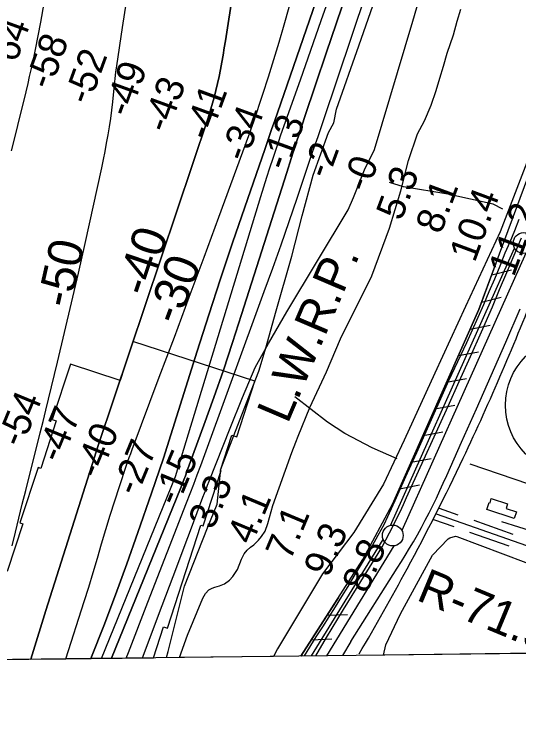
# Model space of a CAD drawing. Extents: x 3683613 to 3738215, y 469626 to 495384.
# Drawn here: x 3702169 to 3703381, y 475040 to 476756 of the extents above; entities that cross this region are included whole.
import ezdxf

# ---------------------------------------------------------------- set-up
doc = ezdxf.new("R2010")
doc.units = 0
for name, color, linetype in [('V-BLDG-OTLN', 7, 'Continuous'), ('V-FLOD-BASE', 7, 'Continuous'), ('V-GRID-FRAM', 7, 'Continuous'), ('V-LEVE-TOET', 7, 'Continuous'), ('V-RIVR-EDGE', 7, 'Continuous'), ('V-RIVR-RANG', 7, 'Continuous'), ('V-RIVR-RANG-IDEN', 7, 'Continuous'), ('V-ROAD-CNTR', 7, 'Continuous'), ('V-ROAD-IDEN', 7, 'Continuous'), ('V-RRAP-FSHR', 7, 'Continuous'), ('V-RRAP-RVMT', 7, 'Continuous'), ('V-SITE-VEGE', 7, 'Continuous'), ('V-SURV-LINE', 7, 'Continuous'), ('V-TOPO-DPTH', 7, 'Continuous'), ('V-TOPO-MAJR', 7, 'Continuous'), ('V-TOPO-MAJR-IDEN', 7, 'Continuous'), ('V-TOPO-MINR', 7, 'Continuous'), ('V-TOPO-MINR-IDEN', 7, 'Continuous'), ('V-TOPO-SHOR', 7, 'Continuous'), ('V-TOPO-WATR', 7, 'Continuous'), ('V-TOPO-WATR-IDEN', 7, 'Continuous')]:
    doc.layers.add(name, color=color, linetype=linetype)

msp = doc.modelspace()

# ---------------------------------------------------------------- linework, layer by layer
at = {"layer": 'V-BLDG-OTLN'}
msp.add_lwpolyline([(3703315.1, 475592.9), (3703354.4, 475580.2), (3703350.9, 475569.2), (3703375.8, 475561.1), (3703370.6, 475545.3), (3703304.9, 475566.5), (3703310.3, 475583.3), (3703312.8, 475582.5)], close=True, dxfattribs=at)
at = {"layer": 'V-FLOD-BASE'}
for points in [[(3702919.4, 475259.2), (3702960.5, 475326.5), (3703001.9, 475393.7), (3703043.5, 475460.7), (3703052.7, 475477.2), (3703061.8, 475493.8), (3703070.7, 475510.5), (3703079.3, 475527.3), (3703087.8, 475544.2), (3703096, 475561.2), (3703104, 475578.4), (3703111.7, 475595.6), (3703119.3, 475612.9), (3703211.5, 475815.1), (3703238.4, 475874.5), (3703265.1, 475933.9), (3703291.6, 475993.4), (3703317.9, 476053.1), (3703335.1, 476094.7), (3703352.5, 476136.3), (3703370.2, 476177.8), (3703388.1, 476219.2)], [(3702893.3, 475215.3), (3702919.4, 475259.2)]]:
    msp.add_lwpolyline(points, dxfattribs=at)
at = {"layer": 'V-GRID-FRAM'}
msp.add_lwpolyline([(3687651.7, 493221.8), (3719350.3, 493590.7), (3719569.8, 475409.4), (3687855.3, 475040.3), (3687651.7, 493221.8)], dxfattribs=at)
at = {"layer": 'V-LEVE-TOET'}
for points in [[(3702894.3, 475261.3), (3702910.1, 475285.2), (3702925.6, 475309.2), (3702941, 475333.4), (3702956.2, 475357.7), (3702971.2, 475382.1), (3702986, 475406.5), (3703000.7, 475431.1), (3703015.2, 475455.8), (3703029.5, 475480.6), (3703043.6, 475505.5), (3703057.6, 475530.5), (3703083.9, 475588.1), (3703110.2, 475645.7), (3703136.2, 475703.3), (3703162.1, 475761.1), (3703187.9, 475818.8), (3703213.6, 475876.7), (3703228, 475906.9), (3703242.2, 475937.2), (3703256.3, 475967.6), (3703270.1, 475998.1), (3703283.7, 476028.7), (3703297.1, 476059.3), (3703310.4, 476090.1), (3703323.4, 476120.9), (3703336.3, 476151.8), (3703348.9, 476182.8), (3703360.3, 476209.9), (3703371.5, 476237), (3703382.5, 476264.2)], [(3702978.1, 475249.5), (3703089.1, 475425.5), (3703099.8, 475442.2), (3703108.6, 475456), (3703118.9, 475473.5), (3703128.6, 475488.8), (3703138.1, 475506.1), (3703147.5, 475523.5), (3703156.7, 475541.1), (3703165.7, 475558.7), (3703174.5, 475576.4), (3703183.2, 475594.2), (3703191.6, 475612), (3703199.9, 475630), (3703208.1, 475648.1), (3703243.9, 475728.1), (3703279.4, 475808.2), (3703314.8, 475888.3), (3703350, 475968.5), (3703384.9, 476048.9)], [(3702866.5, 475215), (3702894.3, 475261.3)], [(3702978.1, 475249.5), (3702957.6, 475216)]]:
    msp.add_lwpolyline(points, dxfattribs=at)
at = {"layer": 'V-RIVR-EDGE'}
for points in [[(3702756.4, 475898.6), (3702774.5, 475957.3), (3702796.4, 476038.3), (3702835.7, 476175.1), (3702861.2, 476272.3), (3702887.2, 476369.5), (3702924.1, 476472), (3702936.8, 476495.4), (3702943.5, 476528.4), (3702997.3, 476680.2), (3703037.2, 476795.3)], [(3702534.9, 475211.1), (3702538.6, 475225.5), (3702578, 475382.7), (3702633.6, 475522.4), (3702656.6, 475579.4), (3702665.2, 475664), (3702709.9, 475779.8), (3702756.4, 475898.6)]]:
    msp.add_lwpolyline(points, dxfattribs=at)
at = {"layer": 'V-ROAD-CNTR'}
for points in [[(3703189.7, 475569.9), (3703235.1, 475554.1)], [(3703176.2, 475542.9), (3703225.2, 475525.7)], [(3703183, 475556.4), (3703724.3, 475367), (3703872.1, 475321.4), (3704013.1, 475284.8)], [(3703272.9, 475540.8), (3703367.3, 475507.8)], [(3703263, 475512.5), (3703357.4, 475479.5)]]:
    msp.add_lwpolyline(points, dxfattribs=at)
msp.add_spline([(3702998.1, 475219.9), (3703113.1, 475424.6), (3703247.8, 475690.2), (3703428, 476109), (3703576.7, 476506.8), (3703681.5, 476809.5), (3703726.6, 476963.3)], degree=3, dxfattribs=at)
at = {"layer": 'V-ROAD-IDEN'}
msp.add_circle((3703514, 475817.2), 165, dxfattribs=at)
at = {"layer": 'V-RRAP-FSHR'}
for p, q in [((3703316.5, 476130.2), (3703363.7, 476142.5)), ((3703292.1, 476064.6), (3703339.3, 476076.9)), ((3703264.8, 476000.2), (3703312.7, 476009.5)), ((3703236.4, 475936.2), (3703284.3, 475945.6)), ((3703208, 475872.2), (3703255.9, 475881.6)), ((3703179.6, 475808.2), (3703227.5, 475817.6)), ((3703151.2, 475744.2), (3703199.1, 475753.6)), ((3703122.8, 475680.2), (3703170.7, 475689.6)), ((3703094.4, 475616.2), (3703142.4, 475625.6)), ((3702920.8, 475312.9), (3702969.6, 475314.9)), ((3702883.1, 475253.9), (3702931.8, 475255.9))]:
    msp.add_line(p, q, dxfattribs=at)
for points in [[(3702858, 475214.9), (3703006.6, 475446.7), (3703078, 475579.2), (3703285.6, 476047.1), (3703546.8, 476749.7), (3703611.7, 476939), (3703915.1, 478011.5), (3703976.8, 478214.3), (3704202.3, 479449.5), (3704357.8, 480250.5), (3704382.9, 480399.2)], [(3703326.5, 476157.2), (3703285.6, 476047.1), (3703078, 475579.2), (3703075.5, 475574.6)], [(3702948.3, 475355.8), (3702858, 475214.9)]]:
    msp.add_lwpolyline(points, dxfattribs=at)
at = {"layer": 'V-RRAP-RVMT'}
for p, q in [((3702453.9, 475970.4), (3702423.3, 475876.8)), ((3702747.4, 475874.7), (3702453.9, 475970.4)), ((3702303.8, 475915.8), (3702260.3, 475782.8)), ((3702423.3, 475876.8), (3702303.8, 475915.8)), ((3702704.1, 475741.4), (3702747.4, 475874.7)), ((3702260.3, 475782.8), (3702269.9, 475779.6)), ((3702269.9, 475779.6), (3702232.6, 475665.5)), ((3702664.5, 475661.2), (3702691.9, 475745.3)), ((3702691.9, 475745.3), (3702704.1, 475741.4)), ((3702226.2, 475667.6), (3702182.7, 475534.6)), ((3702232.6, 475665.5), (3702226.2, 475667.6)), ((3702623.1, 475527.5), (3702666.5, 475660.5)), ((3702666.5, 475660.5), (3702664.5, 475661.2)), ((3702189.5, 475532.3), (3702152.2, 475418.1)), ((3702182.7, 475534.6), (3702189.5, 475532.3)), ((3702537, 475282), (3702617.6, 475529.3)), ((3702617.6, 475529.3), (3702623.1, 475527.5)), ((3702503.8, 475210.8), (3702528, 475284.9)), ((3702528, 475284.9), (3702537, 475282)), ((3702083.9, 475205.9), (3702503.8, 475210.8))]:
    msp.add_line(p, q, dxfattribs=at)
at = {"layer": 'V-SITE-VEGE'}
for p, q in [((3703233.3, 476739.7), (3703241.9, 476768.7)), ((3703224.3, 476706.7), (3703233.3, 476739.7)), ((3703209.5, 476662.3), (3703224.3, 476706.7)), ((3703200.5, 476631.7), (3703209.5, 476662.3)), ((3703191.5, 476602.7), (3703200.5, 476631.7)), ((3703182.9, 476573), (3703191.5, 476602.7)), ((3703171, 476538), (3703182.9, 476573)), ((3703154.7, 476500.4), (3703171, 476538)), ((3703138.1, 476468.7), (3703154.7, 476500.4)), ((3703116.1, 476404.8), (3703138.1, 476468.7)), ((3703097.5, 476332.1), (3703116.1, 476404.8)), ((3703404.4, 476410.2), (3703336.3, 476233.3)), ((3703070.4, 476242.4), (3703097.5, 476332.1)), ((3703028.4, 476128.1), (3703070.4, 476242.4)), ((3703336.3, 476233.3), (3703253.1, 476054.1)), ((3702952.6, 475976.4), (3703028.4, 476128.1)), ((3703253.1, 476054.1), (3703179.6, 475894.3)), ((3702919, 475897.2), (3702952.6, 475976.4)), ((3702878.9, 475811.8), (3702919, 475897.2)), ((3703179.6, 475894.3), (3703105.7, 475733)), ((3702851.5, 475743), (3702878.9, 475811.8)), ((3702845.8, 475728.5), (3702851.5, 475743)), ((3703105.7, 475733), (3703056.6, 475627.2)), ((3702835.8, 475704), (3702845.8, 475728.5)), ((3702790, 475576.5), (3702835.8, 475704)), ((3703056.6, 475627.2), (3702985.1, 475511.2)), ((3702778.7, 475532.8), (3702790, 475576.5)), ((3702772.1, 475514.9), (3702778.7, 475532.8)), ((3702763.3, 475502), (3702772.1, 475514.9)), ((3702985.1, 475511.2), (3702909.4, 475411.9)), ((3702749.9, 475487.6), (3702756.1, 475493.4)), ((3702756.1, 475493.4), (3702763.3, 475502)), ((3703174, 475457.4), (3703211.7, 475496.1)), ((3703211.7, 475496.1), (3703215.8, 475498.6)), ((3703215.8, 475498.6), (3703229.3, 475502.5)), ((3703229.3, 475502.5), (3703232.5, 475502.3)), ((3703232.5, 475502.3), (3703398.3, 475439.5)), ((3702728.8, 475469.4), (3702736.8, 475476.4)), ((3702736.8, 475476.4), (3702744.6, 475482.2)), ((3702744.6, 475482.2), (3702749.9, 475487.6)), ((3702715.4, 475447.1), (3702721.4, 475460.2)), ((3702721.4, 475460.2), (3702728.8, 475469.4)), ((3703097, 475316.4), (3703174, 475457.4)), ((3702705.6, 475422.9), (3702715.4, 475447.1)), ((3702694.3, 475406.1), (3702705.6, 475422.9)), ((3702686.1, 475396.7), (3702694.3, 475406.1)), ((3702909.4, 475411.9), (3702801.8, 475232)), ((3702674.1, 475387.9), (3702686.1, 475396.7)), ((3702628.7, 475365.1), (3702636.9, 475373.5)), ((3702636.9, 475373.5), (3702644.4, 475377.9)), ((3702644.4, 475377.9), (3702651, 475380.2)), ((3702651, 475380.2), (3702662.1, 475383.8)), ((3702662.1, 475383.8), (3702674.1, 475387.9)), ((3702585, 475265.2), (3702622.2, 475353.6)), ((3702622.2, 475353.6), (3702628.7, 475365.1)), ((3703062.1, 475241.9), (3703097, 475316.4)), ((3702566.3, 475211.5), (3702585, 475265.2)), ((3703056.1, 475217.2), (3703062.1, 475241.9)), ((3702801.8, 475232), (3702791.9, 475214.1)), ((3704220, 475230.7), (3703056.1, 475217.2)), ((3702791.9, 475214.1), (3702566.3, 475211.5))]:
    msp.add_line(p, q, dxfattribs=at)
at = {"layer": 'V-SURV-LINE'}
for points in [[(3703073.1, 475528.6), (3703371.1, 476194.5)], [(3703398.5, 476182.3), (3703100.5, 475516.4)], [(3702883.4, 475215.2), (3703055.4, 475495.1)], [(3703080.9, 475479.4), (3702918.9, 475215.6)]]:
    msp.add_lwpolyline(points, dxfattribs=at)
for centre in [(3703392.9, 476206.6), (3703078.6, 475504.3)]:
    msp.add_circle(centre, 25, dxfattribs=at)
at = {"layer": 'V-TOPO-DPTH'}
for p, q in [((3702208.6, 475207.3), (3702293.3, 475208.3)), ((3702353.4, 475209), (3702293.3, 475208.3)), ((3702403, 475209.6), (3702353.4, 475209)), ((3702403, 475209.6), (3702477.5, 475210.5))]:
    msp.add_line(p, q, dxfattribs=at)
for points in [[(3702477.5, 475210.5), (3702524.6, 475336.3), (3702542, 475382.8), (3702559.5, 475429.4), (3702577, 475475.9), (3702594.6, 475522.5), (3702622.5, 475596.3), (3702626.1, 475605.9), (3702629.8, 475615.5), (3702633.5, 475625), (3702637.3, 475634.6), (3702687.7, 475762.2), (3702717.3, 475835.4), (3702747.6, 475908.1), (3702780.2, 475965.3), (3702824.2, 476041.2), (3702971.5, 476286.7), (3702984.4, 476315.7), (3703010.4, 476382.7), (3703035, 476431.5), (3703126.5, 476739.6), (3703263.1, 477205.2), (3703539.2, 478145.3)], [(3702293.3, 475208.3), (3702337.1, 475346.1), (3702347.9, 475380.6), (3702358.4, 475415.1), (3702368.7, 475449.7), (3702378.8, 475484.4), (3702388.9, 475519), (3702399.4, 475553.5), (3702410.4, 475587.9), (3702421.7, 475622.2), (3702438.9, 475673), (3702442.2, 475682.5), (3702445.5, 475692), (3702449, 475701.5), (3702452.5, 475710.9), (3702517.6, 475884.2), (3702553.7, 475980.3), (3702589.5, 476076.5), (3702625.2, 476172.8), (3702660.7, 476269.1), (3702732.5, 476464.6), (3702735.6, 476472.9), (3702738.6, 476481.3), (3702741.5, 476489.8), (3702744.3, 476498.2), (3702766.2, 476564.1), (3702779.7, 476605.6), (3702792.8, 476647.3), (3702805.4, 476689.1), (3702817.5, 476731), (3702977.4, 477296.7)], [(3702293.3, 475208.3), (3702337.1, 475346.1), (3702347.9, 475380.6), (3702358.4, 475415.1), (3702368.7, 475449.7), (3702378.8, 475484.4), (3702388.9, 475519), (3702399.4, 475553.5), (3702410.4, 475587.9), (3702421.7, 475622.2), (3702438.9, 475673), (3702442.2, 475682.5), (3702445.5, 475692), (3702449, 475701.5), (3702452.5, 475710.9), (3702517.6, 475884.2), (3702553.7, 475980.3), (3702589.5, 476076.5), (3702625.2, 476172.8), (3702660.7, 476269.1), (3702732.5, 476464.6), (3702735.6, 476472.9), (3702738.6, 476481.3), (3702741.5, 476489.8), (3702744.3, 476498.2), (3702766.2, 476564.1), (3702779.7, 476605.6), (3702792.8, 476647.3), (3702805.4, 476689.1), (3702817.5, 476731), (3702977.4, 477296.7)], [(3702353.4, 475209), (3702355, 475213.2), (3702383.9, 475287.3), (3702412.1, 475361.7), (3702439.5, 475436.4), (3702466.2, 475511.4), (3702499.1, 475605.7), (3702508.8, 475633.7), (3702518.2, 475661.8), (3702527.5, 475689.9), (3702536.5, 475718.1), (3702608.9, 475947.3), (3702636.7, 476034), (3702664.9, 476120.5), (3702693.8, 476206.9), (3702723.1, 476293.1), (3702770.9, 476431.6), (3702776.7, 476448.4), (3702782.5, 476465.2), (3702788.3, 476482), (3702794.1, 476498.8), (3702993.1, 477074.5)], [(3702993.1, 477074.5), (3702794.1, 476498.8), (3702788.3, 476482), (3702782.5, 476465.2), (3702776.7, 476448.4), (3702770.9, 476431.6), (3702723.1, 476293.1), (3702693.8, 476206.9), (3702664.9, 476120.5), (3702636.7, 476034), (3702608.9, 475947.3), (3702536.5, 475718.1), (3702527.5, 475689.9), (3702518.2, 475661.8), (3702508.8, 475633.7), (3702499.1, 475605.7), (3702466.2, 475511.4), (3702439.5, 475436.4), (3702412.1, 475361.7), (3702383.9, 475287.3), (3702355, 475213.2), (3702353.4, 475209)], [(3702695.2, 476812.1), (3702676.4, 476692.3), (3702673.6, 476675.1), (3702670.8, 476657.9), (3702667.8, 476640.7), (3702664.7, 476623.6), (3702661.4, 476606.5), (3702657.7, 476589.5), (3702653.5, 476572.6), (3702649.1, 476555.8), (3702641.5, 476528.8), (3702640, 476523.4), (3702638.4, 476518.1), (3702636.7, 476512.8), (3702635, 476507.5), (3702371.6, 475722.7), (3702244.8, 475323.9), (3702211.7, 475217.8), (3702208.6, 475207.3)], [(3702695.2, 476812.1), (3702676.4, 476692.3), (3702673.6, 476675.1), (3702670.8, 476657.9), (3702667.8, 476640.7), (3702664.7, 476623.6), (3702661.4, 476606.5), (3702657.7, 476589.5), (3702653.5, 476572.6), (3702649.1, 476555.8), (3702641.5, 476528.8), (3702640, 476523.4), (3702638.4, 476518.1), (3702636.7, 476512.8), (3702635, 476507.5), (3702371.6, 475722.7), (3702244.8, 475323.9), (3702211.7, 475217.8), (3702208.6, 475207.3)], [(3702968.1, 476808.8), (3702943.2, 476735.6), (3702918.5, 476662.3), (3702893.8, 476589), (3702866.7, 476508.1), (3702855.8, 476475.2), (3702845, 476442.3), (3702834.3, 476409.4), (3702823.8, 476376.4), (3702715.4, 476034.8), (3702693.8, 475968.1), (3702671.6, 475901.6), (3702648.4, 475835.4), (3702624.8, 475769.4), (3702584, 475658.1), (3702580.2, 475647.9), (3702576.3, 475637.7), (3702572.3, 475627.5), (3702568.3, 475617.4), (3702403, 475209.6)], [(3702968.1, 476808.8), (3702943.2, 476735.6), (3702918.5, 476662.3), (3702893.8, 476589), (3702866.7, 476508.1), (3702855.8, 476475.2), (3702845, 476442.3), (3702834.3, 476409.4), (3702823.8, 476376.4), (3702715.4, 476034.8), (3702693.8, 475968.1), (3702671.6, 475901.6), (3702648.4, 475835.4), (3702624.8, 475769.4), (3702584, 475658.1), (3702580.2, 475647.9), (3702576.3, 475637.7), (3702572.3, 475627.5), (3702568.3, 475617.4), (3702403, 475209.6)]]:
    msp.add_lwpolyline(points, dxfattribs=at)
at = {"layer": 'V-TOPO-MAJR'}
msp.add_lwpolyline([(3702164.3, 475479.5), (3702172.4, 475512.7), (3702180.4, 475546), (3702188.4, 475579.2), (3702196.6, 475612.4), (3702204.9, 475645.5), (3702224.7, 475724.1), (3702231.5, 475751.1), (3702238.2, 475778.1), (3702244.8, 475805.1), (3702251.5, 475832.1), (3702273, 475920.4), (3702290.1, 475991.6), (3702306.9, 476062.9), (3702323.2, 476134.3), (3702339.2, 476205.8), (3702379.1, 476387.3), (3702383.3, 476406.9), (3702387.3, 476426.7), (3702391, 476446.4), (3702394.5, 476466.2), (3702397.7, 476486.1), (3702400.7, 476506), (3702403.2, 476525.9), (3702405.5, 476545.9), (3702408, 476570.7), (3702409.7, 476586.1), (3702411.5, 476601.5), (3702413.5, 476616.8), (3702415.7, 476632.2), (3702429.1, 476724.5), (3702438.7, 476785.8)], dxfattribs=at)
at = {"layer": 'V-TOPO-MINR'}
for points in [[(3702293.3, 475208.3), (3702337.1, 475346.1), (3702347.9, 475380.6), (3702358.4, 475415.1), (3702368.7, 475449.7), (3702378.8, 475484.4), (3702388.9, 475519), (3702399.4, 475553.5), (3702410.4, 475587.9), (3702421.7, 475622.2), (3702438.9, 475673), (3702442.2, 475682.5), (3702445.5, 475692), (3702449, 475701.5), (3702452.5, 475710.9), (3702517.6, 475884.2), (3702553.7, 475980.3), (3702589.5, 476076.5), (3702625.2, 476172.8), (3702660.7, 476269.1), (3702732.5, 476464.6), (3702735.6, 476472.9), (3702738.6, 476481.3), (3702741.5, 476489.8), (3702744.3, 476498.2), (3702766.2, 476564.1), (3702779.7, 476605.6), (3702792.8, 476647.3), (3702805.4, 476689.1), (3702817.5, 476731), (3702977.4, 477296.7)], [(3702438.3, 475210), (3702443.5, 475223.7), (3702490.2, 475344.6), (3702583.2, 475583), (3702591.8, 475605.3), (3702600.3, 475627.7), (3702608.7, 475650.1), (3702617, 475672.6), (3702769.9, 476090.6), (3702790.1, 476146.4), (3702810, 476202.3), (3702829.5, 476258.4), (3702848.8, 476314.5), (3702862.6, 476355.3), (3702874.7, 476391.1), (3702886.8, 476426.9), (3702898.9, 476462.8), (3702911, 476498.6), (3703119, 477116.7)], [(3702353.4, 475209), (3702355, 475213.2), (3702383.9, 475287.3), (3702412.1, 475361.7), (3702439.5, 475436.4), (3702466.2, 475511.4), (3702499.1, 475605.7), (3702508.8, 475633.7), (3702518.2, 475661.8), (3702527.5, 475689.9), (3702536.5, 475718.1), (3702608.9, 475947.3), (3702636.7, 476034), (3702664.9, 476120.5), (3702693.8, 476206.9), (3702723.1, 476293.1), (3702770.9, 476431.6), (3702776.7, 476448.4), (3702782.5, 476465.2), (3702788.3, 476482), (3702794.1, 476498.8), (3702993.1, 477074.5)], [(3702162.3, 476428.2), (3702172.6, 476468.6), (3702182.7, 476509), (3702192.5, 476549.5), (3702202.2, 476590.1), (3702206, 476606.5), (3702213.3, 476638.9), (3702220.2, 476671.4), (3702226.6, 476704.1), (3702232.6, 476736.8), (3702254.3, 476861.4)], [(3702208.6, 475207.3), (3702211.7, 475217.8), (3702244.8, 475323.9), (3702371.6, 475722.7), (3702635, 476507.5), (3702636.7, 476512.8), (3702638.4, 476518.1), (3702640, 476523.4), (3702641.5, 476528.8), (3702649.1, 476555.8), (3702653.5, 476572.6), (3702657.7, 476589.5), (3702661.4, 476606.5), (3702664.7, 476623.6), (3702667.8, 476640.7), (3702670.8, 476657.9), (3702673.6, 476675.1), (3702676.4, 476692.3), (3702695.2, 476812.1)], [(3702379, 475209.3), (3702556.3, 475646), (3702761.2, 476318.2), (3702768.4, 476341.4), (3702775.7, 476364.5), (3702783.2, 476387.5), (3702790.8, 476410.6), (3702802.9, 476446.8), (3702804.6, 476451.7), (3702806.2, 476456.5), (3702807.9, 476461.4), (3702809.6, 476466.2), (3702856.5, 476598.7), (3702881.6, 476669.7), (3702906.6, 476740.8), (3702931.6, 476811.9)], [(3702403, 475209.6), (3702568.3, 475617.4), (3702572.3, 475627.5), (3702576.3, 475637.7), (3702580.2, 475647.9), (3702584, 475658.1), (3702624.8, 475769.4), (3702648.4, 475835.4), (3702671.6, 475901.6), (3702693.8, 475968.1), (3702715.4, 476034.8), (3702823.8, 476376.4), (3702834.3, 476409.4), (3702845, 476442.3), (3702855.8, 476475.2), (3702866.7, 476508.1), (3702893.8, 476589), (3702918.5, 476662.3), (3702943.2, 476735.6), (3702968.1, 476808.8)]]:
    msp.add_lwpolyline(points, dxfattribs=at)
at = {"layer": 'V-TOPO-SHOR'}
msp.add_line((3703653.7, 475437.7), (3703340.8, 475536.8), dxfattribs=at)
for points in [[(3703343.2, 476288.4), (3703319.7, 476300.4), (3703211.2, 476324.3), (3703104.6, 476341.6), (3703070.9, 476352.1)], [(3703088.9, 475688.2), (3703028.8, 475715), (3702963.6, 475749), (3702921.3, 475776.2), (3702842.9, 475837)], [(3703263.4, 475676.4), (3703689.2, 475531.7), (3703697.1, 475527), (3703695.7, 475522.5), (3703653.7, 475437.7)]]:
    msp.add_lwpolyline(points, dxfattribs=at)
at = {"layer": 'V-TOPO-WATR'}
msp.add_lwpolyline([(3702477.5, 475210.5), (3702524.6, 475336.3), (3702542, 475382.8), (3702559.5, 475429.4), (3702577, 475475.9), (3702594.6, 475522.5), (3702622.5, 475596.3), (3702626.1, 475605.9), (3702629.8, 475615.5), (3702633.5, 475625), (3702637.3, 475634.6), (3702687.7, 475762.2), (3702717.3, 475835.4), (3702747.6, 475908.1), (3702780.2, 475965.3), (3702824.2, 476041.2), (3702971.5, 476286.7), (3702984.4, 476315.7), (3703010.4, 476382.7), (3703035, 476431.5), (3703126.5, 476739.6), (3703263.1, 477205.2), (3703539.2, 478145.3)], dxfattribs=at)

# ---------------------------------------------------------------- texts
at = {"layer": 'V-RIVR-RANG'}
for s, rotation, p in [('-64', 69.9866, (3702163.5, 476609.4)), ('-58', 69.9866, (3702256.3, 476572.2)), ('-52', 69.9866, (3702349.5, 476535.7)), ('-49', 69.9866, (3702445.1, 476506)), ('-43', 69.9866, (3702537.8, 476468.3)), ('-41', 69.9866, (3702637.5, 476450)), ('-34', 69.9866, (3702725.4, 476399.1)), ('-13', 69.9866, (3702824.1, 476377.8)), ('-2', 69.6983, (3702923.1, 476358.2)), ('-0', 69.6983, (3703017.6, 476325.4)), ('5.3', 69.6983, (3703099.2, 476257.8)), ('8.1', 69.6983, (3703193.9, 476225.6)), ('10.4', 69.6983, (3703275.4, 476157.8)), ('11.2', 69.6983, (3703369.3, 476123.3)), ('-54', 67.5914, (3702187.3, 475712.5)), ('-47', 67.5914, (3702280.4, 475675.8)), ('-40', 67.5914, (3702372.4, 475636.8)), ('-27', 67.5914, (3702463.9, 475596.2)), ('-15', 67.3083, (3702561.7, 475572)), ('3.3', 67.3083, (3702646.6, 475515.9)), ('4.1', 67.3083, (3702739.9, 475479.7)), ('7.1', 67.3083, (3702832.2, 475441.4)), ('9.3', 67.3083, (3702923.7, 475400.8)), ('8.8', 67.3083, (3703016, 475362.5))]:
    msp.add_text(s, height=67, rotation=rotation, dxfattribs=at).set_placement(p)
at = {"layer": 'V-RIVR-RANG-IDEN'}
msp.add_text('R-71.9', height=83, rotation=337.4497, dxfattribs=at).set_placement((3703132.5, 475350.4))
at = {"layer": 'V-TOPO-MAJR-IDEN'}
msp.add_text('-50', height=83, rotation=77.4019, dxfattribs=at).set_placement((3702303.9, 476047.9))
at = {"layer": 'V-TOPO-MINR-IDEN'}
for s, rotation, p in [('-40', 71.4489, (3702489.9, 476075.1)), ('-30', 69.673, (3702563.8, 476007.2))]:
    msp.add_text(s, height=83, rotation=rotation, dxfattribs=at).set_placement(p)
at = {"layer": 'V-TOPO-WATR-IDEN'}
msp.add_text('L.W.R.P.', height=83, rotation=66.9277, dxfattribs=at).set_placement((3702826.1, 475770.6))

doc.saveas('drawing.dxf')
